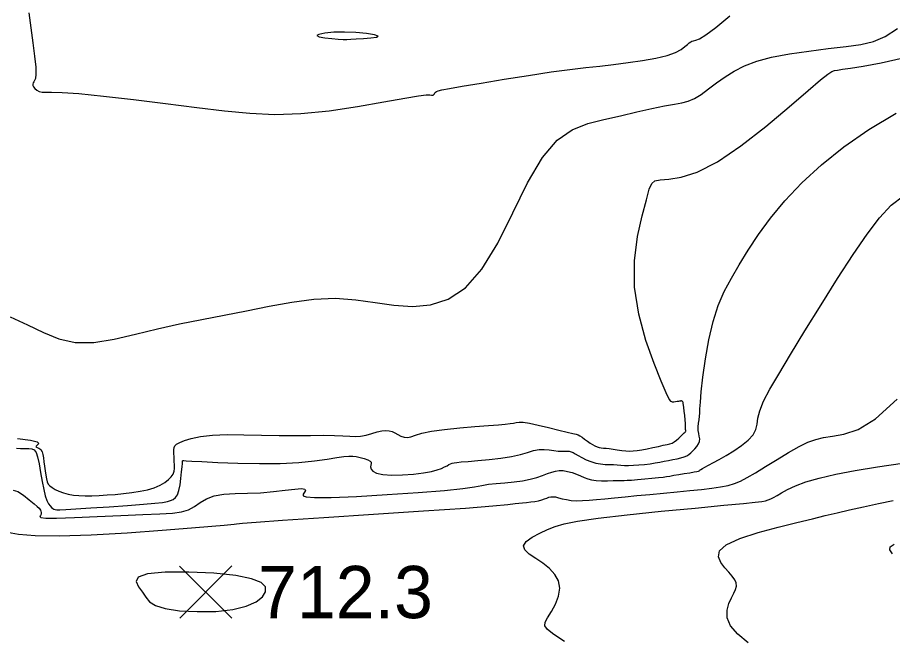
# Model space of a CAD drawing. Extents: x 2566142 to 2571431, y 418755 to 421584.
# Drawn here: x 2566623.2 to 2566874.3, y 419103.3 to 419281.3 of the extents above; entities that cross this region are included whole.
import ezdxf

# ---------------------------------------------------------------- set-up
doc = ezdxf.new("R2010")
doc.units = 0
for name, color, linetype in [('Contour_ADS_Major', 7, 'Continuous'), ('Contour_ADS_Minor', 7, 'Continuous'), ('Contour_ADS_Spot_Elevation', 7, 'Continuous')]:
    doc.layers.add(name, color=color, linetype=linetype)

# ---------------------------------------------------------------- blocks, each defined once
blk = doc.blocks.new('S750')
at = {"layer": 'Contour_ADS_Spot_Elevation'}
for p, q in [((-0.5, 0.498), (0.5, -0.498)), ((-0.498, -0.5), (0.498, 0.5))]:
    blk.add_line(p, q, dxfattribs=at)

msp = doc.modelspace()

# ---------------------------------------------------------------- linework, layer by layer
at = {"layer": 'Contour_ADS_Major'}
for points in [[(2566868.9, 419274.41), (2566872.28, 419275.85), (2566875.74, 419278.17)], [(2566621.09, 419195.33), (2566626.11, 419193.11), (2566630.65, 419190.88), (2566635.1, 419189.03), (2566639.83, 419187.99), (2566645.13, 419188.05), (2566650.94, 419188.96), (2566657.09, 419190.38), (2566663.4, 419191.95), (2566669.75, 419193.37), (2566676.11, 419194.65), (2566682.52, 419195.87), (2566688.97, 419197.12), (2566695.48, 419198.41), (2566701.96, 419199.58), (2566708.31, 419200.41), (2566714.45, 419200.69), (2566720.29, 419200.29), (2566725.88, 419199.51), (2566731.28, 419198.74), (2566736.56, 419198.37), (2566741.75, 419198.8), (2566746.85, 419200.44), (2566751.79, 419203.71), (2566756.53, 419209.03), (2566761.05, 419216.52), (2566765.4, 419225.22), (2566769.64, 419233.83), (2566773.86, 419241.1), (2566778.11, 419246.07), (2566782.45, 419249.09), (2566786.9, 419250.85), (2566791.52, 419252.01), (2566796.29, 419253.11), (2566800.98, 419254.2), (2566805.29, 419255.16), (2566808.95, 419255.91), (2566811.77, 419256.39), (2566813.93, 419256.77), (2566815.74, 419257.24), (2566817.48, 419258.01), (2566819.4, 419259.22), (2566821.52, 419260.78), (2566823.82, 419262.52), (2566826.28, 419264.28), (2566828.91, 419265.92), (2566831.87, 419267.41), (2566835.38, 419268.73), (2566839.65, 419269.88), (2566844.76, 419270.85), (2566850.34, 419271.66), (2566855.92, 419272.36), (2566861.01, 419272.96), (2566865.27, 419273.56), (2566868.9, 419274.41)], [(2566840.21, 419143.53), (2566841.2, 419144.11), (2566842.48, 419144.89), (2566844.2, 419145.83), (2566846.49, 419146.88), (2566849.5, 419147.99), (2566853.34, 419149.11), (2566858.04, 419150.22), (2566863.6, 419151.31), (2566870.01, 419152.36), (2566877.17, 419153.34)], [(2566780.17, 419102.14), (2566777.17, 419104.2), (2566775.36, 419105.64), (2566774.6, 419106.71), (2566774.69, 419107.72), (2566775.38, 419108.99), (2566776.45, 419110.77), (2566777.59, 419112.92), (2566778.51, 419115.24), (2566778.9, 419117.53), (2566778.52, 419119.6), (2566777.47, 419121.46), (2566775.9, 419123.12), (2566774, 419124.63), (2566771.95, 419125.99), (2566770.09, 419127.27), (2566768.8, 419128.49), (2566768.43, 419129.69), (2566769.23, 419130.92), (2566770.92, 419132.12), (2566773.1, 419133.26), (2566775.36, 419134.29), (2566777.5, 419135.17), (2566780.1, 419135.96), (2566783.96, 419136.74), (2566789.86, 419137.59), (2566798.22, 419138.55), (2566807.97, 419139.56), (2566817.67, 419140.5), (2566825.9, 419141.28), (2566831.55, 419141.82), (2566834.97, 419142.17), (2566836.85, 419142.4), (2566837.88, 419142.59), (2566838.67, 419142.81), (2566839.41, 419143.11), (2566840.21, 419143.53)]]:
    msp.add_lwpolyline(points, dxfattribs=at)
at = {"layer": 'Contour_ADS_Minor'}
for points in [[(2566626.51, 419282.67), (2566627.04, 419278.31), (2566627.62, 419274.02), (2566628.13, 419270.15), (2566628.46, 419267.07), (2566628.53, 419265.02), (2566628.4, 419263.83)], [(2566628.4, 419263.83), (2566628.16, 419263.21), (2566627.89, 419262.86), (2566627.69, 419262.54), (2566627.59, 419262.19), (2566627.62, 419261.81), (2566627.82, 419261.38), (2566628.21, 419260.92), (2566628.78, 419260.46), (2566629.49, 419260.09), (2566630.32, 419259.88), (2566631.33, 419259.84), (2566633.04, 419259.87), (2566636.01, 419259.79), (2566640.86, 419259.46), (2566647.91, 419258.75), (2566656.51, 419257.76), (2566665.74, 419256.62), (2566674.68, 419255.49), (2566682.66, 419254.5), (2566689.95, 419253.79), (2566697.07, 419253.48), (2566704.54, 419253.71), (2566712.65, 419254.54), (2566720.85, 419255.75), (2566728.35, 419257.05), (2566734.35, 419258.13), (2566738.31, 419258.77), (2566740.55, 419259.05), (2566741.61, 419259.09), (2566742.04, 419259.04), (2566742.29, 419259.01), (2566742.48, 419259.03), (2566742.63, 419259.11), (2566742.74, 419259.23), (2566742.86, 419259.42), (2566743, 419259.64), (2566743.2, 419259.87), (2566743.49, 419260.09), (2566743.97, 419260.29), (2566745.05, 419260.54), (2566747.18, 419260.93), (2566750.84, 419261.56), (2566756.29, 419262.48), (2566762.91, 419263.57), (2566769.88, 419264.67), (2566776.38, 419265.65), (2566781.79, 419266.38), (2566786.32, 419266.92), (2566790.35, 419267.36), (2566794.29, 419267.8), (2566798.44, 419268.33), (2566802.59, 419268.94), (2566806.44, 419269.64), (2566809.67, 419270.43), (2566812.06, 419271.28), (2566813.7, 419272.15), (2566814.79, 419272.94), (2566815.51, 419273.59), (2566816.02, 419274.04), (2566816.42, 419274.32), (2566816.8, 419274.49), (2566817.24, 419274.59), (2566817.86, 419274.74), (2566818.92, 419275.21), (2566820.74, 419276.35), (2566823.6, 419278.47), (2566827.7, 419281.79)], [(2566844.66, 419255.61), (2566850.1, 419260.3), (2566853.71, 419263.38), (2566855.81, 419265.06), (2566856.97, 419265.8), (2566857.72, 419266.06), (2566858.59, 419266.22), (2566860, 419266.44), (2566862.32, 419266.79), (2566865.94, 419267.35), (2566871.1, 419268.25), (2566877.41, 419269.74)], [(2566764.6, 419164.74), (2566765.55, 419164.88), (2566766.32, 419165.04), (2566767.17, 419165.14), (2566768.36, 419165.11), (2566770.15, 419164.85), (2566772.69, 419164.32), (2566775.65, 419163.61), (2566778.57, 419162.89), (2566781, 419162.29), (2566782.62, 419161.91), (2566783.59, 419161.68), (2566784.17, 419161.49), (2566784.65, 419161.22), (2566785.26, 419160.81), (2566785.99, 419160.28), (2566786.77, 419159.7), (2566787.55, 419159.15), (2566788.28, 419158.69), (2566788.95, 419158.32), (2566789.58, 419158.04), (2566790.19, 419157.86), (2566790.78, 419157.75), (2566791.42, 419157.69), (2566792.16, 419157.64), (2566793.06, 419157.55), (2566794.15, 419157.39), (2566795.37, 419157.21), (2566796.62, 419157.03), (2566797.82, 419156.89), (2566798.91, 419156.84), (2566799.96, 419156.87), (2566801.08, 419157), (2566802.38, 419157.21), (2566803.91, 419157.51), (2566805.56, 419157.85), (2566807.17, 419158.19), (2566808.57, 419158.49), (2566809.64, 419158.71), (2566810.45, 419158.91), (2566811.1, 419159.15), (2566811.72, 419159.5), (2566812.39, 419159.99), (2566813.06, 419160.58), (2566813.69, 419161.17), (2566814.21, 419161.68), (2566814.58, 419162.04), (2566814.82, 419162.29), (2566814.95, 419162.46), (2566815, 419162.58), (2566815.01, 419162.69), (2566814.99, 419162.81), (2566814.97, 419162.94), (2566814.95, 419163.08), (2566814.94, 419163.25), (2566814.95, 419163.53), (2566814.94, 419164), (2566814.91, 419164.73), (2566814.83, 419165.78), (2566814.72, 419167.01), (2566814.6, 419168.25), (2566814.49, 419169.31), (2566814.39, 419170.06), (2566814.3, 419170.54), (2566814.22, 419170.83), (2566814.14, 419170.99), (2566814.06, 419171.1), (2566813.97, 419171.17), (2566813.87, 419171.2), (2566813.76, 419171.22), (2566813.64, 419171.22), (2566813.48, 419171.2), (2566813.26, 419171.17), (2566812.95, 419171.11), (2566812.55, 419171.03), (2566812.08, 419170.96), (2566811.61, 419170.9), (2566811.18, 419170.91), (2566810.8, 419171.06), (2566810.28, 419171.78), (2566809.42, 419173.55), (2566808, 419176.86), (2566805.91, 419182.01), (2566803.58, 419188.62), (2566801.54, 419196.11), (2566800.33, 419203.91), (2566800.32, 419211.48), (2566801.2, 419218.42), (2566802.49, 419224.37), (2566803.72, 419228.97), (2566804.55, 419231.98), (2566805.23, 419233.66), (2566806.14, 419234.44), (2566807.68, 419234.7), (2566810.16, 419234.88), (2566813.7, 419235.45), (2566818.33, 419236.94), (2566824.08, 419239.85), (2566830.85, 419244.43), (2566837.98, 419250), (2566844.66, 419255.61)], [(2566781.58, 419156.79), (2566782.12, 419156.65), (2566782.66, 419156.4), (2566783.29, 419156.03), (2566784.1, 419155.55), (2566785.16, 419154.98), (2566786.42, 419154.37), (2566787.79, 419153.82), (2566789.21, 419153.39), (2566790.59, 419153.14), (2566791.92, 419153.03), (2566793.16, 419153), (2566794.3, 419152.97), (2566795.34, 419152.91), (2566796.34, 419152.82), (2566797.4, 419152.74), (2566798.61, 419152.71), (2566800.03, 419152.75), (2566801.59, 419152.85), (2566803.2, 419153.01), (2566804.76, 419153.21), (2566806.21, 419153.44), (2566807.55, 419153.69), (2566808.82, 419153.94), (2566810.07, 419154.18), (2566811.32, 419154.41), (2566812.52, 419154.65), (2566813.62, 419154.9), (2566814.57, 419155.18), (2566815.32, 419155.51), (2566815.92, 419155.9), (2566816.46, 419156.36), (2566817, 419156.89), (2566817.59, 419157.51), (2566818.17, 419158.19), (2566818.65, 419158.9), (2566818.95, 419159.62), (2566819.01, 419160.35), (2566818.9, 419161.09), (2566818.73, 419161.89), (2566818.61, 419162.77), (2566818.61, 419163.76), (2566818.7, 419164.81), (2566818.84, 419165.85), (2566818.95, 419166.83), (2566819.01, 419167.76), (2566819.07, 419168.97), (2566819.2, 419170.86), (2566819.47, 419173.82), (2566819.95, 419178.1), (2566820.66, 419183.29), (2566821.61, 419188.8), (2566822.83, 419194.05), (2566824.32, 419198.62), (2566826.07, 419202.66), (2566828.1, 419206.46), (2566830.38, 419210.33), (2566832.94, 419214.5), (2566835.89, 419218.99), (2566839.35, 419223.74), (2566843.47, 419228.71), (2566848.33, 419233.83), (2566853.97, 419239.02), (2566860.37, 419244.16), (2566867.54, 419249.13), (2566875.35, 419253.81)], [(2566672.34, 419140.02), (2566674.05, 419140.95), (2566675.68, 419142.05), (2566677.48, 419143.12), (2566679.68, 419143.97), (2566682.46, 419144.44), (2566685.71, 419144.65), (2566689.28, 419144.75), (2566692.99, 419144.9), (2566696.66, 419145.21), (2566700.03, 419145.6), (2566702.83, 419145.93), (2566704.78, 419146.07), (2566705.71, 419145.93), (2566705.87, 419145.55), (2566705.59, 419145.05), (2566705.23, 419144.51), (2566705.17, 419144.03), (2566706.05, 419143.66), (2566708.51, 419143.48), (2566713.23, 419143.52), (2566720.52, 419143.83), (2566729.32, 419144.34), (2566738.22, 419144.95), (2566745.8, 419145.57), (2566751.03, 419146.13), (2566754.34, 419146.61), (2566756.53, 419147), (2566758.41, 419147.31), (2566760.63, 419147.55), (2566763.13, 419147.75), (2566765.72, 419147.99), (2566768.2, 419148.31), (2566770.39, 419148.76), (2566772.29, 419149.29), (2566773.93, 419149.84), (2566775.33, 419150.36), (2566776.55, 419150.79), (2566777.64, 419151.1), (2566778.71, 419151.26), (2566779.83, 419151.23), (2566781.07, 419151.02), (2566782.37, 419150.65), (2566783.65, 419150.19), (2566784.84, 419149.72), (2566785.89, 419149.27), (2566786.9, 419148.89), (2566787.98, 419148.58), (2566789.27, 419148.38), (2566790.84, 419148.3), (2566792.54, 419148.31), (2566794.18, 419148.35), (2566795.55, 419148.4), (2566796.53, 419148.42), (2566797.32, 419148.43), (2566798.19, 419148.45), (2566799.4, 419148.52), (2566801.15, 419148.65), (2566803.22, 419148.83), (2566805.32, 419149.03), (2566807.15, 419149.22), (2566808.5, 419149.38), (2566809.53, 419149.53), (2566810.47, 419149.68), (2566811.57, 419149.88), (2566813, 419150.12), (2566814.6, 419150.38), (2566816.14, 419150.64), (2566817.41, 419150.86), (2566818.23, 419151.01), (2566818.69, 419151.12), (2566818.9, 419151.21), (2566819.01, 419151.3), (2566819.13, 419151.42), (2566819.37, 419151.6), (2566819.8, 419151.88), (2566820.51, 419152.27), (2566821.56, 419152.82), (2566822.94, 419153.55), (2566824.63, 419154.47), (2566826.61, 419155.61), (2566828.81, 419156.95), (2566831, 419158.45), (2566832.95, 419160.01), (2566834.37, 419161.55), (2566835.13, 419163.02), (2566835.47, 419164.55), (2566835.73, 419166.3), (2566836.26, 419168.44), (2566837.36, 419171.13), (2566839.15, 419174.57), (2566841.68, 419178.96), (2566845.03, 419184.52), (2566849.18, 419191.31), (2566853.83, 419198.8), (2566858.6, 419206.35), (2566863.1, 419213.3), (2566867.06, 419219.11), (2566870.61, 419223.78), (2566874, 419227.42), (2566877.47, 419230.15)], [(2566620.33, 419133.54), (2566623.5, 419132.98), (2566628.32, 419132.58), (2566635.23, 419132.49), (2566644.37, 419132.81), (2566654.66, 419133.42), (2566664.73, 419134.14), (2566673.21, 419134.81), (2566679.05, 419135.28), (2566682.58, 419135.57), (2566684.47, 419135.74), (2566685.38, 419135.85), (2566686.09, 419135.95), (2566687.78, 419136.12), (2566691.75, 419136.44), (2566699.31, 419136.97), (2566711.14, 419137.76), (2566725.44, 419138.7), (2566739.79, 419139.65), (2566751.79, 419140.49), (2566759.63, 419141.09), (2566763.96, 419141.5), (2566766.01, 419141.75), (2566767.06, 419141.91), (2566768.12, 419142.02), (2566769.31, 419142.12), (2566770.55, 419142.23), (2566771.73, 419142.38), (2566772.78, 419142.6), (2566773.69, 419142.85), (2566774.47, 419143.11), (2566775.14, 419143.36), (2566775.73, 419143.57), (2566776.29, 419143.7), (2566776.89, 419143.74), (2566777.6, 419143.67), (2566778.49, 419143.46), (2566779.54, 419143.18), (2566780.76, 419142.9), (2566782.13, 419142.69), (2566783.65, 419142.6), (2566785.35, 419142.63), (2566787.26, 419142.74), (2566789.4, 419142.93), (2566791.82, 419143.15), (2566794.54, 419143.42), (2566797.59, 419143.72), (2566800.98, 419144.05), (2566804.71, 419144.41), (2566808.62, 419144.78), (2566812.52, 419145.15), (2566816.2, 419145.52), (2566819.52, 419145.86), (2566822.45, 419146.21), (2566824.99, 419146.58), (2566827.16, 419147), (2566829.01, 419147.52), (2566830.76, 419148.22), (2566832.67, 419149.21), (2566835, 419150.59), (2566837.92, 419152.41), (2566841.2, 419154.45), (2566844.51, 419156.46), (2566847.54, 419158.18), (2566850.06, 419159.39), (2566852.3, 419160.19), (2566854.56, 419160.72), (2566857.16, 419161.13), (2566860.41, 419161.67), (2566864.47, 419163.07), (2566869.49, 419166.14), (2566875.64, 419171.72)], [(2566623.22, 419160.42), (2566626.96, 419159.97), (2566628.87, 419159.49), (2566629.32, 419159.02), (2566628.99, 419158.6), (2566628.55, 419158.27), (2566628.52, 419158.05), (2566628.86, 419157.86), (2566629.38, 419157.63), (2566629.91, 419157.25), (2566630.29, 419156.67), (2566630.53, 419155.88), (2566630.69, 419154.91), (2566630.83, 419153.77), (2566630.98, 419152.5), (2566631.16, 419151.19), (2566631.35, 419149.94), (2566631.55, 419148.86), (2566631.77, 419148.02), (2566632.07, 419147.38), (2566632.5, 419146.85), (2566633.14, 419146.36), (2566634.02, 419145.85), (2566635.13, 419145.34), (2566636.4, 419144.88), (2566637.8, 419144.5), (2566639.28, 419144.23), (2566640.88, 419144.08), (2566642.62, 419144.01), (2566644.53, 419144.03), (2566646.65, 419144.1), (2566648.92, 419144.24), (2566651.29, 419144.42), (2566653.7, 419144.65), (2566656.08, 419144.94), (2566658.39, 419145.29), (2566660.54, 419145.74), (2566662.47, 419146.31), (2566664.13, 419147.02), (2566665.5, 419147.82), (2566666.57, 419148.66), (2566667.36, 419149.49), (2566667.87, 419150.26), (2566668.15, 419151.04), (2566668.26, 419151.87), (2566668.26, 419152.83), (2566668.22, 419153.95), (2566668.17, 419155.13), (2566668.12, 419156.26), (2566668.12, 419157.21), (2566668.18, 419157.89), (2566668.41, 419158.38), (2566668.91, 419158.8), (2566669.79, 419159.26), (2566671.16, 419159.83), (2566673.11, 419160.46), (2566675.74, 419161.02), (2566679.16, 419161.42), (2566683.39, 419161.57), (2566688.2, 419161.55), (2566693.27, 419161.43), (2566698.31, 419161.33), (2566703.03, 419161.32), (2566707.32, 419161.35), (2566711.07, 419161.38), (2566714.19, 419161.36), (2566716.63, 419161.25), (2566718.56, 419161.12), (2566720.18, 419161.06), (2566721.7, 419161.15), (2566723.28, 419161.45), (2566724.89, 419161.89), (2566726.41, 419162.32), (2566727.78, 419162.64), (2566728.91, 419162.76), (2566729.87, 419162.67), (2566730.71, 419162.42), (2566731.53, 419162.05), (2566732.38, 419161.6), (2566733.27, 419161.16), (2566734.19, 419160.85), (2566735.13, 419160.76), (2566736.13, 419160.96), (2566737.43, 419161.39), (2566739.31, 419161.94), (2566742.06, 419162.53), (2566745.81, 419163.06), (2566750.15, 419163.52), (2566754.52, 419163.9), (2566758.36, 419164.2), (2566761.23, 419164.42), (2566763.23, 419164.59), (2566764.6, 419164.74)], [(2566622.96, 419157.66), (2566624.12, 419157.62), (2566625.34, 419157.58), (2566626.46, 419157.54), (2566627.34, 419157.46), (2566628.02, 419157.17), (2566628.55, 419156.48), (2566629.01, 419155.19)], [(2566629.01, 419155.19), (2566629.44, 419153.18), (2566629.87, 419150.72), (2566630.3, 419148.14), (2566630.75, 419145.81), (2566631.21, 419144), (2566631.68, 419142.68), (2566632.13, 419141.74), (2566632.57, 419141.1), (2566632.96, 419140.65), (2566633.34, 419140.36), (2566633.7, 419140.18), (2566634.07, 419140.08), (2566634.52, 419140.01), (2566635.39, 419140), (2566637.07, 419140.07), (2566639.98, 419140.24), (2566644.32, 419140.52), (2566649.5, 419140.87), (2566654.77, 419141.24), (2566659.35, 419141.59), (2566662.66, 419141.87), (2566664.86, 419142.11), (2566666.26, 419142.34), (2566667.19, 419142.61), (2566667.95, 419142.95), (2566668.59, 419143.47), (2566669.11, 419144.28), (2566669.54, 419145.49), (2566669.89, 419147.13), (2566670.15, 419149.01), (2566670.34, 419150.84), (2566670.48, 419152.33), (2566670.56, 419153.29), (2566670.6, 419153.79), (2566670.61, 419153.99), (2566670.62, 419154.04), (2566670.63, 419154.06), (2566670.65, 419154.08), (2566670.7, 419154.09), (2566670.77, 419154.1), (2566670.97, 419154.09), (2566671.64, 419154.06), (2566673.23, 419153.98), (2566676.18, 419153.83), (2566680.74, 419153.6), (2566686.45, 419153.38), (2566692.64, 419153.25), (2566698.66, 419153.3), (2566703.97, 419153.59), (2566708.45, 419154.04), (2566712.1, 419154.54), (2566714.91, 419154.98), (2566716.93, 419155.26), (2566718.36, 419155.39), (2566719.45, 419155.38), (2566720.47, 419155.25), (2566721.59, 419155.02), (2566722.74, 419154.71), (2566723.74, 419154.36), (2566724.44, 419153.99), (2566724.73, 419153.62), (2566724.73, 419153.23), (2566724.61, 419152.8), (2566724.54, 419152.28), (2566724.69, 419151.66), (2566725.22, 419151.03), (2566726.3, 419150.47), (2566728.1, 419150.08), (2566730.69, 419149.93), (2566733.76, 419149.99), (2566736.92, 419150.22), (2566739.78, 419150.56), (2566742.03, 419150.98), (2566743.7, 419151.43), (2566744.92, 419151.88), (2566745.82, 419152.29), (2566746.5, 419152.65), (2566747.04, 419152.95), (2566747.51, 419153.19), (2566747.97, 419153.37), (2566748.51, 419153.5), (2566749.32, 419153.61), (2566750.6, 419153.73), (2566752.56, 419153.88), (2566755.3, 419154.1), (2566758.55, 419154.4), (2566761.92, 419154.79), (2566765.02, 419155.28), (2566767.57, 419155.86), (2566769.63, 419156.45), (2566771.36, 419156.96), (2566772.91, 419157.28), (2566774.41, 419157.34), (2566775.84, 419157.22), (2566777.18, 419157.03), (2566778.37, 419156.86), (2566779.39, 419156.79), (2566780.25, 419156.8), (2566780.97, 419156.82), (2566781.58, 419156.79)], [(2566621.96, 419145.61), (2566623.36, 419145.2), (2566625, 419144.17), (2566626.63, 419142.88), (2566628, 419141.7), (2566628.91, 419140.9), (2566629.42, 419140.42), (2566629.68, 419140.13), (2566629.82, 419139.88), (2566629.93, 419139.55), (2566630, 419139.17), (2566630, 419138.76), (2566629.87, 419138.37), (2566629.69, 419138.03), (2566629.96, 419137.77), (2566631.33, 419137.62), (2566634.4, 419137.62), (2566639.55, 419137.77), (2566646.05, 419138.03), (2566652.92, 419138.33), (2566659.18, 419138.6), (2566664.06, 419138.8), (2566667.67, 419139.03), (2566670.32, 419139.4), (2566672.34, 419140.02)], [(2566826.88, 419111.14), (2566827.4, 419113.06), (2566828.14, 419114.72), (2566828.81, 419116.05), (2566829.31, 419117.14), (2566829.56, 419118.09), (2566829.5, 419118.99), (2566829.09, 419119.92), (2566828.37, 419120.94), (2566827.41, 419122.07), (2566826.27, 419123.37), (2566825.09, 419124.85), (2566824.37, 419126.47), (2566824.7, 419128.2), (2566826.63, 419129.97), (2566830.52, 419131.75), (2566835.77, 419133.45), (2566841.51, 419135), (2566846.92, 419136.34), (2566851.36, 419137.42), (2566855.06, 419138.31), (2566858.46, 419139.11), (2566862, 419139.93), (2566865.99, 419140.83), (2566870.28, 419141.76), (2566874.57, 419142.66)], [(2566874.38, 419127.38), (2566873.62, 419128.52), (2566873.64, 419129.37), (2566874.79, 419130.16)], [(2566832.96, 419101.8), (2566829.95, 419104.31), (2566827.87, 419106.7), (2566826.93, 419108.99), (2566826.88, 419111.14)]]:
    msp.add_lwpolyline(points, dxfattribs=at)
for points in [[(2566720.44, 419275.15), (2566722.49, 419275.28), (2566724.62, 419275.45), (2566726.23, 419275.68), (2566726.72, 419275.97), (2566725.66, 419276.34), (2566723.36, 419276.7), (2566720.33, 419276.99), (2566717.05, 419277.13), (2566713.98, 419277.05), (2566711.45, 419276.8), (2566709.75, 419276.46), (2566709.16, 419276.09), (2566709.84, 419275.75), (2566711.43, 419275.46), (2566713.4, 419275.23), (2566715.27, 419275.08), (2566716.67, 419275), (2566717.78, 419275), (2566718.93, 419275.05), (2566720.44, 419275.15)], [(2566665.58, 419111.62), (2566669.75, 419111.02), (2566674.83, 419110.75), (2566680.15, 419110.84), (2566685.03, 419111.35), (2566688.9, 419112.29), (2566691.72, 419113.54), (2566693.54, 419114.98), (2566694.43, 419116.46), (2566694.37, 419117.86), (2566693.14, 419119.12), (2566690.43, 419120.21), (2566685.93, 419121.1), (2566679.6, 419121.75), (2566672.43, 419122.1), (2566665.65, 419122.08), (2566660.5, 419121.61), (2566657.88, 419120.66), (2566657.32, 419119.36), (2566658, 419117.87), (2566659.12, 419116.33), (2566660.07, 419114.88), (2566661.14, 419113.59), (2566662.81, 419112.49), (2566665.58, 419111.62)]]:
    msp.add_lwpolyline(points, close=True, dxfattribs=at)

# ---------------------------------------------------------------- block references
at = {"layer": 'Contour_ADS_Spot_Elevation', "xscale": 15, "yscale": 15}
msp.add_blockref('S750', (2566677.26, 419116.38), dxfattribs=at)

# ---------------------------------------------------------------- texts
at = {"layer": 'Contour_ADS_Spot_Elevation'}
msp.add_text('712.3', height=15, dxfattribs=at).set_placement((2566692.26, 419108.88))

doc.saveas('drawing.dxf')
